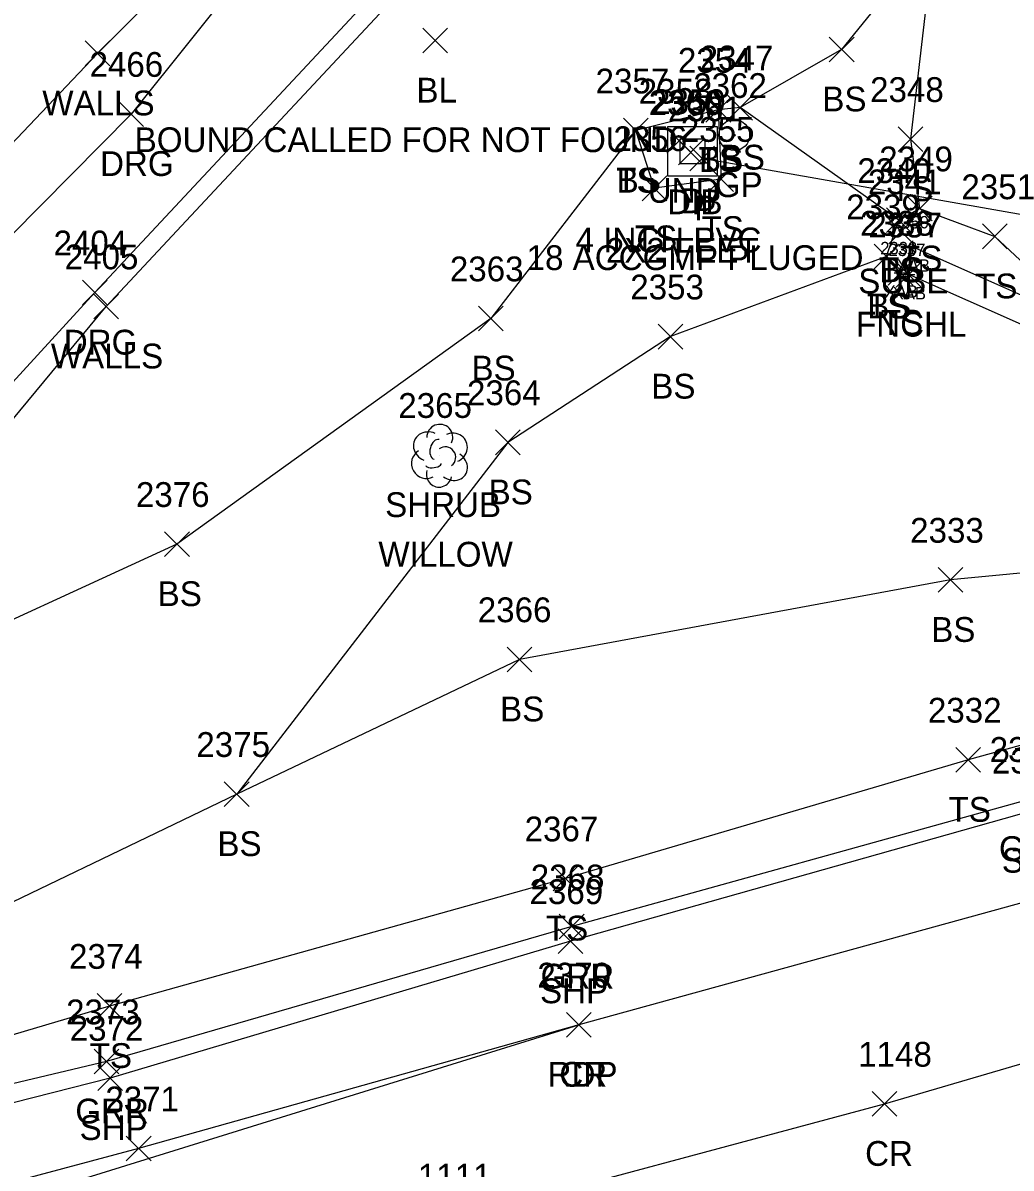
# Model space of a CAD drawing. Extents: x 49137 to 50946, y 9590 to 10709.
# Drawn here: x 49846.5 to 49926.3, y 10000.8 to 10093.2 of the extents above; entities that cross this region are included whole.
import ezdxf

# ---------------------------------------------------------------- set-up
doc = ezdxf.new("R2010")
doc.units = 0
for name, color, linetype in [('B_A', 7, 'Continuous'), ('B_I', 7, 'Continuous'), ('B_TIC', 7, 'Continuous'), ('BSUBM', 7, 'Continuous'), ('C_A', 7, 'Continuous'), ('C_C', 7, 'Continuous'), ('C_TIC', 7, 'Continuous'), ('D_A', 7, 'Continuous'), ('D_C', 7, 'Continuous'), ('D_I', 7, 'Continuous'), ('D_TIC', 7, 'Continuous'), ('DCP', 7, 'Continuous'), ('DS', 7, 'Continuous'), ('L_A', 7, 'Continuous'), ('L_C', 7, 'Continuous'), ('L_I', 7, 'Continuous'), ('L_TIC', 7, 'Continuous'), ('LELB', 7, 'Continuous'), ('LFNC', 7, 'Continuous'), ('LSH', 7, 'Continuous'), ('LWS', 7, 'Continuous'), ('P_A', 7, 'Continuous'), ('P_I', 7, 'Continuous'), ('P_TIC', 7, 'Continuous'), ('PET', 7, 'Continuous'), ('PRC', 7, 'Continuous'), ('PSP', 7, 'Continuous'), ('R_A', 7, 'Continuous'), ('R_I', 7, 'Continuous'), ('R_TIC', 7, 'Continuous'), ('RDG', 7, 'Continuous'), ('RGP', 7, 'Continuous'), ('RGR', 7, 'Continuous'), ('U_A', 7, 'Continuous'), ('U_I', 7, 'Continuous'), ('U_TIC', 7, 'Continuous')]:
    doc.layers.add(name, color=color, linetype=linetype)

msp = doc.modelspace()

# ---------------------------------------------------------------- linework, layer by layer
at = {"layer": 'B_TIC'}
for p, q in [((49918.376, 10075.147), (49918.451, 10075.147)), ((49917.386, 10073.058), (49917.462, 10073.058)), ((49918.049, 10072.915), (49918.125, 10072.915))]:
    msp.add_line(p, q, dxfattribs=at)
for points in [[(49918.372, 10074.647), (49918.372, 10075.647)], [(49917.872, 10075.147), (49918.872, 10075.147)], [(49916.883, 10073.058), (49917.883, 10073.058)], [(49917.383, 10072.558), (49917.383, 10073.558)], [(49917.546, 10072.915), (49918.546, 10072.915)], [(49918.046, 10072.415), (49918.046, 10073.415)]]:
    msp.add_lwpolyline(points, dxfattribs=at)
at = {"layer": 'BSUBM'}
msp.add_lwpolyline([(49918.046, 10072.915), (49917.383, 10073.058), (49918.372, 10075.147), (49932.723, 10068.781)], dxfattribs=at)
at = {"layer": 'C_TIC'}
for points in [[(49878.816, 10090.799), (49880.816, 10092.799)], [(49880.816, 10090.799), (49878.816, 10092.799)]]:
    msp.add_lwpolyline(points, dxfattribs=at)
at = {"layer": 'D_TIC'}
for points in [[(49898.508, 10082.716), (49900.508, 10084.716)], [(49900.508, 10082.716), (49898.508, 10084.716)], [(49899.45, 10081.787), (49901.45, 10083.787)], [(49901.45, 10081.787), (49899.45, 10083.787)], [(49900.364, 10081.284), (49902.364, 10083.284)], [(49902.364, 10081.284), (49900.364, 10083.284)]]:
    msp.add_lwpolyline(points, dxfattribs=at)
at = {"layer": 'DCP'}
msp.add_lwpolyline([(49954.278, 10072.975), (49901.364, 10082.284)], dxfattribs=at)
at = {"layer": 'DS'}
for p, q in [((49898.592, 10084.869), (49902.592, 10084.869)), ((49898.592, 10080.869), (49898.592, 10084.869)), ((49902.592, 10084.869), (49902.592, 10080.869)), ((49899.592, 10081.869), (49899.592, 10083.869)), ((49899.592, 10083.869), (49901.592, 10083.869)), ((49901.592, 10083.869), (49901.592, 10081.869)), ((49900.597, 10082.87), (49900.597, 10082.87)), ((49900.597, 10082.87), (49900.597, 10082.87)), ((49901.592, 10081.869), (49899.592, 10081.869)), ((49902.592, 10080.869), (49898.592, 10080.869))]:
    msp.add_line(p, q, dxfattribs=at)
at = {"layer": 'L_TIC'}
for points in [[(49851.553, 10089.767), (49853.553, 10091.767)], [(49853.553, 10089.767), (49851.553, 10091.767)], [(49911.632, 10090.089), (49913.632, 10092.089)], [(49913.632, 10090.089), (49911.632, 10092.089)], [(49901.674, 10085.208), (49903.674, 10087.208)], [(49903.674, 10085.208), (49901.674, 10087.208)], [(49901.674, 10085.208), (49903.674, 10087.208)], [(49903.674, 10085.208), (49901.674, 10087.208)], [(49903.429, 10085.392), (49905.429, 10087.392)], [(49905.429, 10085.392), (49903.429, 10087.392)], [(49903.429, 10085.392), (49905.429, 10087.392)], [(49905.429, 10085.392), (49903.429, 10087.392)], [(49895.025, 10083.534), (49897.025, 10085.534)], [(49897.025, 10083.534), (49895.025, 10085.534)], [(49895.025, 10083.534), (49897.025, 10085.534)], [(49897.025, 10083.534), (49895.025, 10085.534)], [(49917.19, 10082.846), (49919.19, 10084.846)], [(49919.19, 10082.846), (49917.19, 10084.846)], [(49901.91, 10079.63), (49903.91, 10081.63)], [(49903.91, 10079.63), (49901.91, 10081.63)], [(49896.524, 10078.88), (49898.524, 10080.88)], [(49898.524, 10078.88), (49896.524, 10080.88)], [(49917.932, 10077.252), (49919.932, 10079.252)], [(49919.932, 10077.252), (49917.932, 10079.252)], [(49917.932, 10077.252), (49919.932, 10079.252)], [(49919.932, 10077.252), (49917.932, 10079.252)], [(49916.242, 10076.304), (49918.242, 10078.304)], [(49918.242, 10076.304), (49916.242, 10078.304)], [(49916.242, 10076.304), (49918.242, 10078.304)], [(49918.242, 10076.304), (49916.242, 10078.304)], [(49923.996, 10075.002), (49925.996, 10077.002)], [(49925.996, 10075.002), (49923.996, 10077.002)], [(49915.267, 10073.382), (49917.267, 10075.382)], [(49917.267, 10073.382), (49915.267, 10075.382)], [(49915.267, 10073.382), (49917.267, 10075.382)], [(49917.267, 10073.382), (49915.267, 10075.382)], [(49916.383, 10072.058), (49918.383, 10074.058)], [(49918.383, 10072.058), (49916.383, 10074.058)], [(49917.046, 10071.915), (49919.046, 10073.915)], [(49919.046, 10071.915), (49917.046, 10073.915)], [(49852.247, 10069.346), (49854.247, 10071.346)], [(49854.247, 10069.346), (49852.247, 10071.346)], [(49883.308, 10068.377), (49885.308, 10070.377)], [(49885.308, 10068.377), (49883.308, 10070.377)], [(49897.824, 10066.915), (49899.824, 10068.915)], [(49899.824, 10066.915), (49897.824, 10068.915)], [(49884.691, 10058.381), (49886.691, 10060.381)], [(49886.691, 10058.381), (49884.691, 10060.381)], [(49857.97, 10050.171), (49859.97, 10052.171)], [(49859.97, 10050.171), (49857.97, 10052.171)], [(49920.423, 10047.283), (49922.423, 10049.283)], [(49922.423, 10047.283), (49920.423, 10049.283)], [(49885.618, 10040.87), (49887.618, 10042.87)], [(49887.618, 10040.87), (49885.618, 10042.87)], [(49921.857, 10032.769), (49923.857, 10034.769)], [(49923.857, 10032.769), (49921.857, 10034.769)], [(49862.793, 10030.001), (49864.793, 10032.001)], [(49864.793, 10030.001), (49862.793, 10032.001)], [(49862.793, 10030.001), (49864.793, 10032.001)], [(49864.793, 10030.001), (49862.793, 10032.001)], [(49889.345, 10023.188), (49891.345, 10025.188)], [(49891.345, 10023.188), (49889.345, 10025.188)], [(49852.518, 10012.903), (49854.518, 10014.903)], [(49854.518, 10012.903), (49852.518, 10014.903)]]:
    msp.add_lwpolyline(points, dxfattribs=at)
at = {"layer": 'LELB'}
for points in [[(49955.98, 10224.664), (49962.111, 10206.734), (49963.317, 10197.716), (49964.683, 10176.234), (49967.048, 10162.097), (49944.127, 10145.249), (49928.381, 10128.237), (49921.48, 10115.092), (49920.101, 10100.304), (49918.19, 10083.846), (49918.932, 10078.252)], [(49920.101, 10100.304), (49912.632, 10091.089), (49904.429, 10086.392)], [(50191.332, 10094.957), (50149.076, 10088.854), (50117.618, 10083.118), (50085.514, 10076.94), (50051.336, 10068.89), (50024.222, 10061.071), (50000.051, 10054.463), (49975.839, 10047.893), (49954.467, 10042.486), (49922.857, 10033.769), (49890.345, 10024.188), (49853.518, 10013.903), (49841.432, 10010.314), (49828.524, 10008.012), (49818.781, 10012.362), (49813.38, 10020.407), (49813.226, 10025.189), (49821.985, 10032.459), (49832.444, 10045.244)], [(49917.242, 10077.304), (49904.429, 10086.392), (49902.674, 10086.208), (49896.025, 10084.534), (49884.308, 10069.377), (49858.97, 10051.171), (49837.168, 10041.155), (49831.295, 10029.56), (49838.393, 10018.793)], [(49902.674, 10086.208), (49902.91, 10080.63), (49897.524, 10079.88), (49896.025, 10084.534)], [(49917.383, 10073.058), (49916.267, 10074.382), (49917.242, 10077.304), (49918.932, 10078.252), (49924.996, 10076.002), (49932.723, 10068.781)], [(49916.267, 10074.382), (49898.824, 10067.915), (49885.691, 10059.381), (49863.793, 10031.001), (49838.393, 10018.793)], [(50000.051, 10054.463), (49974.847, 10052.279), (49954.399, 10051.449), (49921.423, 10048.283), (49886.618, 10041.87), (49863.793, 10031.001)]]:
    msp.add_lwpolyline(points, dxfattribs=at)
at = {"layer": 'LFNC'}
msp.add_lwpolyline([(50021.39, 10079.181), (49999.488, 10056.289), (49955.655, 10056.241), (49918.046, 10072.915)], dxfattribs=at)
at = {"layer": 'LSH'}
msp.add_line((49880.146, 10058.356), (49880.146, 10058.356), dxfattribs=at)
msp.add_line((49880.146, 10058.356), (49880.146, 10058.356), dxfattribs=at)
msp.add_arc((49880.193, 10059.79), 1.047, 335.52715, 180.95627, dxfattribs=at)
for centre, major_axis, ratio, start_param, end_param in [((49879.354, 10059.023), (1.21, -0.512), 0.895232, 1.570796, 4.712389), ((49881.188, 10058.939), (-1.141, -0.483), 0.949671, 1.570796, 4.712389), ((49879.938, 10058.814), (-0.208, -0.792), 0.645439, 3.141593, 6.283185), ((49880.646, 10058.189), (-0.5, 0.667), 0.989748, 3.141593, 6.283185), ((49879.063, 10057.647), (0.584, -1.042), 0.959034, 3.141593, 6.283185), ((49881.146, 10057.523), (-1.09, 0.792), 0.841452, 1.570796, 4.712389), ((49880.146, 10056.856), (0.265, 1.061), 0.942809, 1.570796, 4.712389), ((49879.688, 10057.606), (-0.625, -0.083), 0.423636, 0, 3.141593)]:
    msp.add_ellipse(centre, major_axis=major_axis, ratio=ratio, start_param=start_param, end_param=end_param, dxfattribs=at)
at = {"layer": 'LWS'}
for points in [[(49900.787, 10179.123), (49911.784, 10173.275), (49915.414, 10163.124), (49914.868, 10157.252), (49892.059, 10133.505), (49874.135, 10112.446), (49852.553, 10090.767), (49822.996, 10059.667), (49804.332, 10038.472)], [(49828.963, 10027.582), (49828.078, 10031.397), (49832.444, 10045.244), (49853.247, 10070.346), (49883.327, 10102.537)]]:
    msp.add_lwpolyline(points, dxfattribs=at)
at = {"layer": 'P_TIC'}
for points in [[(49889.745, 10018.127), (49891.745, 10020.127)], [(49891.745, 10018.127), (49889.745, 10020.127)], [(49890.41, 10011.392), (49892.41, 10013.392)], [(49892.41, 10011.392), (49890.41, 10013.392)], [(49890.41, 10011.392), (49892.41, 10013.392)], [(49892.41, 10011.392), (49890.41, 10013.392)], [(49852.575, 10007.094), (49854.575, 10009.094)], [(49854.575, 10007.094), (49852.575, 10009.094)], [(49915.094, 10005.007), (49917.094, 10007.007)], [(49917.094, 10005.007), (49915.094, 10007.007)], [(49854.877, 10001.403), (49856.877, 10003.403)], [(49856.877, 10001.403), (49854.877, 10003.403)]]:
    msp.add_lwpolyline(points, dxfattribs=at)
at = {"layer": 'PET'}
msp.add_lwpolyline([(50495.531, 10081.774), (50449.663, 10088.733), (50401.704, 10093.216), (50356.332, 10094.932), (50326.682, 10095.168), (50279.702, 10093.242), (50237.679, 10090.367), (50191.906, 10084.508), (50151.193, 10077.886), (50119.213, 10071.598), (50086.72, 10064.401), (50053.973, 10056.462), (50026.349, 10049.681), (49981.175, 10037.415), (49930.401, 10023.107), (49891.41, 10012.392), (49855.877, 10002.403), (49819.819, 9992.774), (49773.459, 9981.576), (49739.002, 9973.694)], dxfattribs=at)
at = {"layer": 'PRC'}
for points in [[(49741.525, 9956.857), (49785.565, 9969.415), (49835.052, 9983.343), (49879.41, 9996.17), (49916.094, 10006.007), (49947.118, 10015.101), (49988.019, 10026.318), (50036.191, 10039.257), (50070.372, 10047.792), (50106.743, 10055.973), (50134.514, 10059.88), (50166.084, 10064.334), (50202.423, 10068.696), (50244.357, 10071.504), (50274.742, 10072.547), (50312.431, 10073.102), (50353.182, 10072.34), (50390.056, 10070.114), (50416.266, 10068.041), (50438.42, 10065.43), (50479.93, 10060.049), (50503.35, 10056.416)], [(49635.512, 9938.509), (49665.249, 9946.573), (49699.205, 9956.562), (49739.044, 9968.366), (49782.748, 9980.256), (49832.367, 9994.057), (49891.41, 10012.392)]]:
    msp.add_lwpolyline(points, dxfattribs=at)
at = {"layer": 'PSP'}
msp.add_lwpolyline([(50496.831, 10085.324), (50450.63, 10092.031), (50402.387, 10096.527), (50359.36, 10098.824), (50327.145, 10099.232), (50280.123, 10097.777), (50237.972, 10094.884), (50191.636, 10089.509), (50150.538, 10083.69), (50117.844, 10077.876), (50085.624, 10071.478), (50052.953, 10063.949), (50024.275, 10056.617), (49980.228, 10044.39), (49928.028, 10029.663), (49890.745, 10019.127), (49853.575, 10008.094), (49830.161, 10002.147), (49807.711, 9999.095), (49769.906, 9990.816), (49738.159, 9982.81)], dxfattribs=at)
at = {"layer": 'R_TIC'}
for points in [[(49854.272, 10084.876), (49856.272, 10086.876)], [(49856.272, 10084.876), (49854.272, 10086.876)], [(49851.342, 10070.467), (49853.342, 10072.467)], [(49853.342, 10070.467), (49851.342, 10072.467)], [(49889.839, 10019.31), (49891.839, 10021.31)], [(49891.839, 10019.31), (49889.839, 10021.31)], [(49852.278, 10008.425), (49854.278, 10010.425)], [(49854.278, 10008.425), (49852.278, 10010.425)]]:
    msp.add_lwpolyline(points, dxfattribs=at)
at = {"layer": 'RDG'}
for points in [[(49797.895, 10003.447), (49806.669, 10020.904), (49821.465, 10037.439), (49832.343, 10049.669), (49852.342, 10071.467), (49882.422, 10103.694), (49897.763, 10120.107), (49908.604, 10130.274), (49922.113, 10142.026), (49933.259, 10161.901), (49927.125, 10188.063), (49921.148, 10210.056)], [(49900.787, 10179.123), (49913.161, 10175.13), (49918.868, 10164.891), (49917.091, 10155.211), (49893.922, 10131.163), (49875.067, 10110.604), (49855.272, 10085.876), (49826.172, 10056.491), (49807.259, 10034.979), (49792.187, 10024.423), (49776.726, 10026.672)]]:
    msp.add_lwpolyline(points, dxfattribs=at)
at = {"layer": 'RGP'}
msp.add_line((49903.957, 10084.17), (49903.957, 10084.17), dxfattribs=at)
for radius in [1.25, 0.0833]:
    msp.add_circle((49903.957, 10084.17), radius, dxfattribs=at)
at = {"layer": 'RGR'}
msp.add_lwpolyline([(50651.355, 10061.682), (50639.087, 10060.005), (50614.396, 10063.108), (50576.808, 10070.844), (50530.555, 10080.068), (50497.094, 10086.233), (50450.738, 10092.477), (50402.385, 10097.591), (50359.497, 10099.501), (50327.141, 10099.981), (50280.061, 10098.35), (50237.962, 10095.923), (50191.629, 10090.371), (50150.374, 10084.967), (50118.073, 10079.044), (50085.731, 10072.947), (50052.649, 10065.036), (50024.556, 10058.008), (49980.288, 10045.932), (49927.845, 10030.601), (49890.839, 10020.31), (49853.278, 10009.425), (49828.895, 10003.641), (49814.869, 10004.413)], dxfattribs=at)
at = {"layer": 'U_TIC'}
for points in [[(49916.442, 10075.398), (49918.442, 10077.398)], [(49918.442, 10075.398), (49916.442, 10077.398)]]:
    msp.add_lwpolyline(points, dxfattribs=at)

# ---------------------------------------------------------------- texts
at = {"layer": 'B_A'}
for p in [(49917.093, 10073.147), (49916.103, 10071.058), (49916.766, 10070.915)]:
    msp.add_text('XAB', height=1, dxfattribs=at).set_placement(p)
at = {"layer": 'B_I'}
for s, p in [('2350', (49916.699, 10076.647)), ('2338', (49915.753, 10074.558)), ('2337', (49916.416, 10074.415))]:
    msp.add_text(s, height=1, dxfattribs=at).set_placement(p)
at = {"layer": 'C_A'}
msp.add_text('BL', height=2, dxfattribs=at).set_placement((49878.304, 10086.799))
at = {"layer": 'C_C'}
msp.add_text('BOUND CALLED FOR NOT FOUND', height=2, dxfattribs=at).set_placement((49855.556, 10082.799))
at = {"layer": 'D_A'}
for s, p in [('UND', (49896.981, 10078.716)), ('DIB', (49898.552, 10077.787)), ('DI', (49899.652, 10077.87)), ('P', (49900.742, 10077.284))]:
    msp.add_text(s, height=2, dxfattribs=at).set_placement(p)
at = {"layer": 'D_C'}
for s, p in [('4 INCH PVC', (49891.154, 10074.716)), ('2X2 FEET', (49893.597, 10073.87)), ('18 ACCGMP PLUGED', (49887.199, 10073.284))]:
    msp.add_text(s, height=2, dxfattribs=at).set_placement(p)
at = {"layer": 'D_I'}
for s, p in [('2358', (49896.249, 10086.716)), ('2360', (49897.056, 10085.787)), ('2359', (49897.329, 10085.87)), ('2361', (49898.623, 10085.284))]:
    msp.add_text(s, height=2, dxfattribs=at).set_placement(p)
at = {"layer": 'L_A'}
for s, p in [('WALLS', (49848.096, 10085.767)), ('BS', (49911.073, 10086.089)), ('TS', (49901.083, 10081.208)), ('BS', (49901.115, 10081.208)), ('BS', (49902.87, 10081.392)), ('BS', (49902.87, 10081.392)), ('TS', (49894.434, 10079.534)), ('BS', (49894.466, 10079.534)), ('TS', (49916.6, 10078.846)), ('TS', (49901.32, 10075.63)), ('TS', (49895.934, 10074.88)), ('TS', (49917.341, 10073.252)), ('TS', (49917.341, 10073.252)), ('TS', (49915.652, 10072.304)), ('BS', (49915.683, 10072.304)), ('TS', (49923.406, 10071.002)), ('TS', (49914.677, 10069.382)), ('BS', (49914.708, 10069.382)), ('TS', (49915.792, 10068.058)), ('FNCHL', (49913.794, 10067.915)), ('WALLS', (49848.791, 10065.346)), ('BS', (49882.749, 10064.377)), ('BS', (49897.265, 10062.915)), ('BS', (49884.132, 10054.381)), ('SHRUB', (49875.776, 10053.356)), ('BS', (49857.411, 10046.171)), ('BS', (49919.864, 10043.283)), ('BS', (49885.059, 10036.87)), ('TS', (49921.266, 10028.769)), ('BS', (49862.234, 10026.001)), ('BS', (49862.234, 10026.001)), ('TS', (49888.755, 10019.188)), ('TS', (49851.927, 10008.903))]:
    msp.add_text(s, height=2, dxfattribs=at).set_placement(p)
at = {"layer": 'L_C'}
msp.add_text('WILLOW', height=2, dxfattribs=at).set_placement((49875.233, 10049.356))
at = {"layer": 'L_I'}
for s, p in [('2347', (49901.169, 10089.392)), ('2347', (49901.169, 10089.392)), ('2354', (49899.414, 10089.208)), ('2354', (49899.414, 10089.208)), ('2357', (49892.765, 10087.534)), ('2357', (49892.765, 10087.534)), ('2348', (49914.931, 10086.846)), ('2356', (49894.21, 10082.88)), ('2355', (49899.65, 10083.63)), ('2349', (49915.664, 10081.252)), ('2349', (49915.664, 10081.252)), ('2340', (49913.896, 10080.304)), ('2340', (49913.896, 10080.304)), ('2351', (49922.304, 10079.002)), ('2339', (49913, 10077.382)), ('2339', (49913, 10077.382)), ('2338', (49914.123, 10076.058)), ('2337', (49914.786, 10075.915)), ('2405', (49849.909, 10073.346)), ('2363', (49881.001, 10072.377)), ('2353', (49895.564, 10070.915)), ('2364', (49882.384, 10062.381)), ('2365', (49876.839, 10061.356)), ('2376', (49855.655, 10054.171)), ('2333', (49918.163, 10051.283)), ('2366', (49883.256, 10044.87)), ('2332', (49919.597, 10036.769)), ('2375', (49860.534, 10034.001)), ('2375', (49860.534, 10034.001)), ('2367', (49887.038, 10027.188)), ('2374', (49850.258, 10016.903))]:
    msp.add_text(s, height=2, dxfattribs=at).set_placement(p)
at = {"layer": 'P_A'}
for s, p in [('SHP', (49925.563, 10024.663)), ('SHP', (49888.281, 10014.127)), ('RDP', (49888.898, 10007.392)), ('CR', (49889.843, 10007.392)), ('SHP', (49851.11, 10003.094)), ('CR', (49914.527, 10001.007))]:
    msp.add_text(s, height=2, dxfattribs=at).set_placement(p)
at = {"layer": 'P_I'}
for s, p in [('2335', (49924.768, 10032.663)), ('2369', (49887.431, 10022.127)), ('2370', (49888.064, 10015.392)), ('2370', (49888.064, 10015.392)), ('2372', (49850.315, 10011.094)), ('1148', (49913.968, 10009.007)), ('2371', (49853.184, 10005.403)), ('1111', (49878.418, 9999.17))]:
    msp.add_text(s, height=2, dxfattribs=at).set_placement(p)
at = {"layer": 'R_A'}
for s, p in [('DRG', (49852.76, 10080.876)), ('GP', (49902.39, 10079.17)), ('DRG', (49849.83, 10066.467)), ('GRR', (49925.333, 10025.601)), ('GRR', (49888.327, 10015.31)), ('GRR', (49850.766, 10004.425))]:
    msp.add_text(s, height=2, dxfattribs=at).set_placement(p)
at = {"layer": 'R_I'}
for s, p in [('2466', (49851.91, 10088.876)), ('2362', (49900.65, 10087.17)), ('2404', (49849.003, 10074.467)), ('2334', (49924.585, 10033.601)), ('2368', (49887.532, 10023.31)), ('2373', (49850.018, 10012.425))]:
    msp.add_text(s, height=2, dxfattribs=at).set_placement(p)
at = {"layer": 'U_A'}
msp.add_text('SUBE', height=2, dxfattribs=at).set_placement((49913.978, 10071.398))
at = {"layer": 'U_I'}
msp.add_text('2341', height=2, dxfattribs=at).set_placement((49914.749, 10079.398))

doc.saveas('drawing.dxf')
